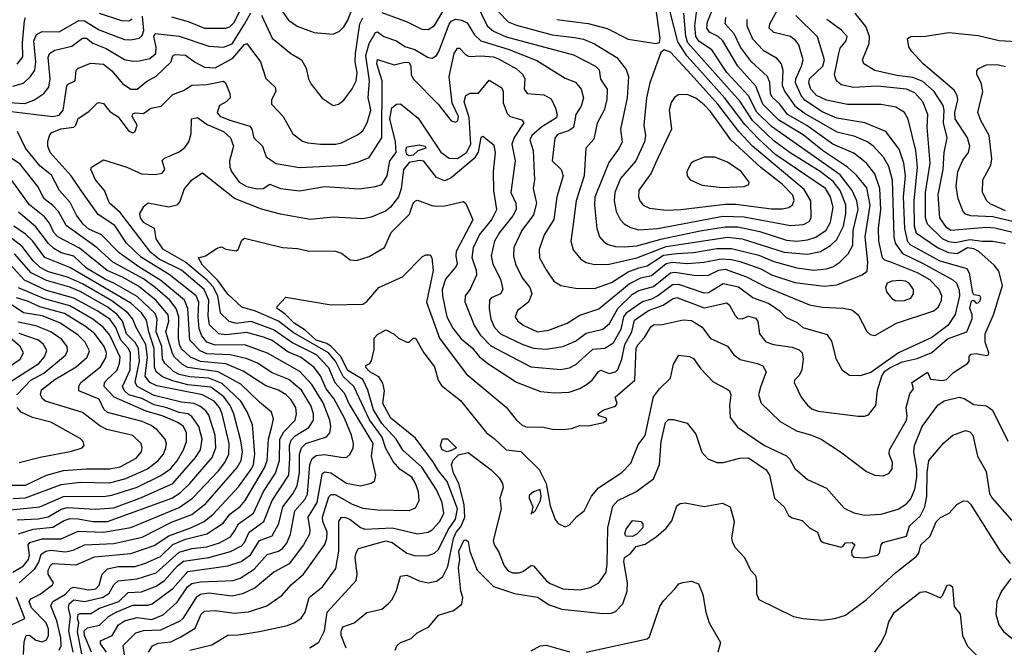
# Model space of a CAD drawing. Extents: x 1308313 to 1441400, y 959662 to 1036319.
# Tile 347 of 656: x 1365658 to 1370329, y 1004348 to 1007325. Entities that reach past the tile are written whole.
import ezdxf

# ---------------------------------------------------------------- set-up
doc = ezdxf.new("R2010")
doc.units = 0

msp = doc.modelspace()

# ---------------------------------------------------------------- linework, layer by layer
at = {"layer": '0CON10XD'}
for points in [[(1367930.5, 1007360.5), (1367975, 1007314.3), (1368015, 1007298.5), (1368183.8, 1007253.8), (1368289.6, 1007240.4), (1368332.9, 1007232.9), (1368385, 1007210.5), (1368490.4, 1007145), (1368535, 1007089.4), (1368545.7, 1007055.7), (1368538.9, 1006955), (1368508.1, 1006805), (1368515.2, 1006744.8), (1368502.2, 1006715), (1368452.2, 1006647.8), (1368386.6, 1006483.4), (1368384.3, 1006445), (1368395.3, 1006335.3), (1368408.5, 1006295), (1368430.4, 1006270.4), (1368449.3, 1006259.3), (1368485, 1006248.7), (1368527.2, 1006247.2), (1368585, 1006252.7), (1368705, 1006285.6), (1368886.1, 1006323.9), (1369005, 1006343), (1369065, 1006343.1), (1369169.6, 1006319.6), (1369295, 1006279.2), (1369345, 1006274.8), (1369395, 1006281.4), (1369435, 1006294), (1369483, 1006327), (1369504.4, 1006365), (1369516.8, 1006435), (1369505, 1006485.5), (1369480.2, 1006525), (1369245, 1006684.3), (1369165, 1006757.6), (1369097.5, 1006827.5), (1369002.6, 1006952.6), (1368885.1, 1007085), (1368822.9, 1007152.9), (1368780.2, 1007220.2), (1368722.8, 1007445)], [(1365605, 1006891.7), (1365815, 1006865.3), (1365845, 1006871.4), (1365863.5, 1006896.5), (1365880.7, 1007009.3), (1365885, 1007017.5), (1365920.8, 1007035), (1365925.6, 1007085), (1365935, 1007095.4), (1365995, 1007118.4), (1366055, 1007114.1), (1366095, 1007081.5), (1366145, 1007022.3), (1366185.4, 1006995.4), (1366215, 1006995.6), (1366258.9, 1007031.1), (1366305, 1007057.1), (1366375, 1007122.9), (1366385, 1007153.3), (1366395, 1007160), (1366445, 1007156.2), (1366487.1, 1007125), (1366535, 1007100.2), (1366585, 1007097), (1366668.4, 1007141.6), (1366725, 1007207.8), (1366735, 1007211.2), (1366800, 1007125), (1366825, 1007046.7), (1366870, 1007005), (1366872.1, 1006985), (1366853.1, 1006945), (1366852.5, 1006925), (1366906.9, 1006865), (1366954.1, 1006784.1), (1366999.5, 1006749.5), (1367025, 1006740.7), (1367085, 1006734.7), (1367157.5, 1006735), (1367185, 1006741.3), (1367260.8, 1006779.2), (1367285, 1006798.2), (1367306.3, 1006835), (1367323.9, 1006895), (1367316.9, 1006926.9), (1367311, 1006955), (1367317.6, 1007035), (1367299.5, 1007155), (1367315, 1007212), (1367345, 1007263.8), (1367355, 1007266.5), (1367385, 1007245.3), (1367445, 1007224.7), (1367485, 1007196.9), (1367532.8, 1007182.8), (1367595, 1007145.4), (1367615, 1007143.1), (1367635, 1007155.4), (1367646.8, 1007173.2), (1367695, 1007303.9), (1367705, 1007317.8), (1367725, 1007327.8), (1367755, 1007322.5), (1367780.1, 1007310.1), (1367815, 1007252.7), (1367845.4, 1007225), (1367975.4, 1007185), (1368111.3, 1007131.3), (1368245, 1007047.8), (1368295, 1007029.2), (1368321.6, 1006995), (1368332.8, 1006955), (1368321.8, 1006915), (1368295.5, 1006874.5), (1368285.7, 1006814.3), (1368262.1, 1006797.9), (1368208.9, 1006781.1), (1368196.6, 1006763.4), (1368183.7, 1006655), (1368226.2, 1006615), (1368235.3, 1006585), (1368205.8, 1006485), (1368192.4, 1006377.6), (1368146, 1006305), (1368122.8, 1006235), (1368123.8, 1006195), (1368155, 1006138.1), (1368191.2, 1006085), (1368225, 1006063.8), (1368295, 1006050.9), (1368385, 1006050.7), (1368465, 1006078.7), (1368545, 1006128.5), (1368595, 1006148.6), (1368635, 1006156.9), (1368712.5, 1006207.5), (1368775, 1006216.1), (1368855, 1006220.5), (1368965, 1006239.4), (1369035, 1006239.3), (1369165, 1006207.6), (1369235, 1006178.5), (1369345, 1006147.7), (1369425, 1006136.7), (1369485, 1006142.9), (1369515, 1006152.6), (1369548, 1006175), (1369587.5, 1006215), (1369609.6, 1006255), (1369611.8, 1006325), (1369635.7, 1006425), (1369629.4, 1006465), (1369606.4, 1006515), (1369549.4, 1006589.4), (1369225, 1006818.9), (1369155, 1006885.5), (1369114.5, 1006964.5), (1369013.2, 1007075), (1368941.1, 1007181.1), (1368880.8, 1007220.8), (1368865.7, 1007245), (1368861.1, 1007295), (1368871.7, 1007385)], [(1365998.1, 1004325), (1365964.9, 1004405.1), (1365963.3, 1004426.7), (1365979.9, 1004440.1), (1366036.6, 1004453.4), (1366079.8, 1004495), (1366115.3, 1004514.7), (1366195, 1004548.2), (1366265, 1004548.1), (1366285.9, 1004554.1), (1366385, 1004627.3), (1366455, 1004708.4), (1366645, 1004734.2), (1366709.2, 1004755), (1366752.5, 1004787.5), (1366795, 1004854.8), (1366855, 1004876.9), (1366887.2, 1004935), (1366906.7, 1005015), (1366954, 1005076), (1366974.5, 1005115), (1366984.9, 1005175.1), (1366985.1, 1005264.9), (1366994, 1005295), (1367015.4, 1005315), (1367113, 1005347), (1367129.7, 1005365), (1367133.9, 1005395), (1367129.3, 1005425), (1367097.5, 1005507.5), (1367043.5, 1005595), (1366986.5, 1005656.5), (1366832.9, 1005742.9), (1366725, 1005783.2), (1366585, 1005781.5), (1366545, 1005796), (1366521.8, 1005825), (1366509.2, 1005859.1), (1366503.8, 1005915), (1366508, 1005985), (1366494.5, 1006015), (1366367.1, 1006117.1), (1366236.3, 1006196.3), (1366164.7, 1006264.7), (1366108.8, 1006348.8), (1366030.4, 1006400.4), (1365945, 1006521.1), (1365902.5, 1006585), (1365802.9, 1006695), (1365791.1, 1006725), (1365791.5, 1006748.5), (1365800.9, 1006779.1), (1365810.9, 1006789.1), (1365853.5, 1006806.5), (1365914.7, 1006815.3), (1365924.6, 1006825.4), (1365935, 1006855.8), (1365985, 1006890), (1366025, 1006928.2), (1366035, 1006932.5), (1366055, 1006927.8), (1366085, 1006889.4), (1366125, 1006864.5), (1366175, 1006796.5), (1366195, 1006788.1), (1366205.4, 1006794.6), (1366215.2, 1006825), (1366191.5, 1006865), (1366195, 1006879.1), (1366205, 1006883.8), (1366245, 1006880), (1366280, 1006905), (1366329.2, 1006915), (1366385, 1006970), (1366435, 1006988.9), (1366475, 1007014.4), (1366545, 1007017.3), (1366625, 1007033.1), (1366634.3, 1007025), (1366654.4, 1006975), (1366655.5, 1006955), (1366636.7, 1006935), (1366605, 1006917.5), (1366594.8, 1006885), (1366607.8, 1006867.8), (1366650.3, 1006850.3), (1366749.5, 1006819.5), (1366758.8, 1006805), (1366768.1, 1006765), (1366808.9, 1006725), (1366826.9, 1006675), (1366875, 1006642.4), (1366985, 1006623.1), (1367204.8, 1006635.2), (1367265, 1006650.3), (1367315, 1006670.8), (1367376.2, 1006763.8), (1367376.7, 1007035), (1367351.3, 1007115), (1367355, 1007135.4), (1367435, 1007110.9), (1367485, 1007124), (1367505, 1007121.1), (1367512.7, 1007105), (1367514.7, 1007065), (1367524.4, 1007044.4), (1367643.8, 1006923.8), (1367705, 1006845.6), (1367725, 1006838.1), (1367736.9, 1006845), (1367739.2, 1006865), (1367708.8, 1006928.8), (1367694.8, 1007055), (1367718.9, 1007165), (1367735, 1007190.5), (1367745, 1007189.1), (1367775, 1007158.2), (1367790.6, 1007150.6), (1367845.9, 1007154.1), (1367905, 1007148.6), (1367929.8, 1007139.8), (1368015, 1007091.7), (1368045.3, 1007065), (1368053.7, 1007045), (1368050.7, 1006995), (1368065, 1006975.5), (1368145, 1006968.2), (1368179.1, 1006949.1), (1368200.4, 1006905), (1368207.6, 1006875), (1368205, 1006860), (1368135, 1006817.2), (1368087.3, 1006775), (1368078.2, 1006755), (1368094.3, 1006705), (1368099.7, 1006565), (1368093.4, 1006525), (1368108.8, 1006455), (1368095, 1006398.9), (1368040.5, 1006325), (1368001.2, 1006245), (1367999.7, 1006205), (1368009.2, 1006165), (1368041.3, 1006101.3), (1368077.8, 1006055), (1368087.3, 1006025), (1368072.1, 1005985), (1368020, 1005945), (1368009.1, 1005915), (1368021.5, 1005895), (1368049.5, 1005875), (1368115, 1005845.2), (1368168, 1005852), (1368255, 1005885.3), (1368315, 1005922.9), (1368405, 1005953.8), (1368548.6, 1006071.4), (1368605, 1006100.1), (1368655, 1006111.2), (1368725, 1006168.7), (1368755, 1006175.3), (1368825, 1006168.1), (1368905, 1006174.4), (1368985, 1006190.8), (1369035, 1006187.8), (1369075, 1006177.7), (1369173.1, 1006143.1), (1369225, 1006115.2), (1369335, 1006079.1), (1369475, 1006061.3), (1369535, 1006067.5), (1369654.7, 1006115.3), (1369678.2, 1006131.8), (1369681.6, 1006175), (1369669, 1006295), (1369691.9, 1006445), (1369677.2, 1006527.2), (1369627.8, 1006587.8), (1369585.5, 1006625.5), (1369466.8, 1006705), (1369375, 1006779.1), (1369259, 1006849), (1369183.9, 1006925), (1369149.6, 1007009.6), (1369064.2, 1007104.2), (1368993.6, 1007225), (1368971.8, 1007245), (1368930.7, 1007265), (1368917.5, 1007285), (1368921.4, 1007315), (1368954.4, 1007395)], [(1366268.2, 1004325), (1366287.3, 1004355), (1366315, 1004367.4), (1366375.2, 1004374.8), (1366422.5, 1004397.5), (1366490.5, 1004439.5), (1366518.8, 1004505), (1366535, 1004519.7), (1366587.3, 1004522.7), (1366675, 1004509.6), (1366743.2, 1004516.8), (1366830, 1004545), (1366903.6, 1004595), (1366945.3, 1004645), (1367004.5, 1004695.5), (1367105, 1004835.5), (1367115.2, 1004864.8), (1367116.8, 1004895), (1367095.9, 1004945), (1367094.5, 1004965), (1367125, 1005062.1), (1367135, 1005073.6), (1367155, 1005072.7), (1367235, 1005026.9), (1367285, 1005008.7), (1367355, 1005000), (1367505, 1004997.7), (1367535, 1005010), (1367552.2, 1005045), (1367549.4, 1005085), (1367535.4, 1005125), (1367517.7, 1005155), (1367462.2, 1005192.2), (1367430.2, 1005230.2), (1367395, 1005291.8), (1367377.1, 1005345), (1367317.6, 1005427.6), (1367243, 1005585), (1367192.3, 1005632.3), (1367155.6, 1005705.6), (1367122.4, 1005745), (1366955, 1005841.1), (1366885, 1005895.1), (1366777, 1005943), (1366710.9, 1005960.9), (1366645, 1006023), (1366597.7, 1006087.7), (1366525, 1006160.7), (1366506, 1006195), (1366540, 1006205), (1366595, 1006241.2), (1366615, 1006248), (1366635.8, 1006235.8), (1366685, 1006228), (1366694.3, 1006235.7), (1366711.5, 1006278.5), (1366725, 1006288.1), (1366903.8, 1006243.8), (1366975, 1006240), (1367025, 1006228.9), (1367156.4, 1006226.4), (1367185, 1006216.9), (1367225, 1006185.7), (1367255, 1006183.3), (1367315, 1006201.5), (1367388.9, 1006245), (1367420.3, 1006315), (1367506.9, 1006403.1), (1367525, 1006454.2), (1367535, 1006466.2), (1367545, 1006468.2), (1367612.9, 1006442.9), (1367635, 1006440.7), (1367675, 1006442.7), (1367763.3, 1006463.3), (1367775, 1006452.5), (1367807.4, 1006375), (1367729, 1006225), (1367726.1, 1006205), (1367733.4, 1006165), (1367725, 1006151.8), (1367677.8, 1006095), (1367662.3, 1006045), (1367663, 1006015), (1367683.8, 1005916.2), (1367711.9, 1005861.9), (1367751.8, 1005811.8), (1367805, 1005769.4), (1367837.9, 1005727.9), (1367878.5, 1005695), (1368015, 1005606.3), (1368127.9, 1005562.1), (1368195, 1005554.7), (1368265, 1005558.4), (1368315, 1005575.3), (1368347.5, 1005595), (1368374.3, 1005615.7), (1368403.7, 1005656.3), (1368415, 1005663.1), (1368455, 1005647.5), (1368485, 1005655.5), (1368495, 1005665.6), (1368515, 1005714.4), (1368529.3, 1005785), (1368561.8, 1005845), (1368575, 1005900.3), (1368640.8, 1005945), (1368710.6, 1005970.6), (1368755, 1006001.6), (1368775, 1006007.2), (1368905, 1005957.6), (1369011.8, 1005981.8), (1369025, 1005971.4), (1369051.3, 1005921.3), (1369065, 1005907.3), (1369085, 1005906.4), (1369115, 1005918.4), (1369148.9, 1005908.9), (1369160, 1005895), (1369168.2, 1005835), (1369197.6, 1005797.6), (1369234.3, 1005784.3), (1369322.2, 1005772.2), (1369355, 1005759.1), (1369370, 1005745), (1369374.7, 1005715), (1369368.2, 1005665), (1369355, 1005638.1), (1369332.9, 1005615), (1369331.4, 1005605), (1369364.7, 1005535), (1369395, 1005496.5), (1369415, 1005480), (1369445, 1005469.1), (1369635, 1005445.3), (1369665.3, 1005444.7), (1369685, 1005450.9), (1369719.4, 1005495), (1369727.3, 1005567.3), (1369748.6, 1005635), (1369762.4, 1005657.6), (1369785, 1005673.3), (1369845, 1005701.6), (1369915, 1005718.6), (1369985, 1005746.3), (1370058.8, 1005811.2), (1370151.8, 1005845), (1370175.7, 1005905.7), (1370176, 1005926), (1370164.6, 1005954.6), (1370171.2, 1005985), (1370175, 1005992.5), (1370185, 1005992.5), (1370195, 1005981.2), (1370205, 1005982), (1370215, 1005991.2), (1370217.8, 1006005), (1370212.5, 1006015), (1370185, 1006020), (1370179.2, 1006029.2), (1370163.4, 1006123.4), (1370153, 1006143), (1370025, 1006180.4), (1369885.9, 1006255.9), (1369871.5, 1006271.5), (1369857, 1006335), (1369850.5, 1006485), (1369859.9, 1006585), (1369852.3, 1006645), (1369830.2, 1006710.2), (1369767.1, 1006795), (1369666.4, 1006836.4), (1369535, 1006858.4), (1369465, 1006888.1), (1369382.6, 1006942.6), (1369365.1, 1006965), (1369337.7, 1007025), (1369339.2, 1007045), (1369367.5, 1007105), (1369374.1, 1007134.1), (1369353.3, 1007205), (1369339.6, 1007225), (1369315, 1007244.7), (1369234.8, 1007264.8), (1369214, 1007285), (1369216.4, 1007305), (1369276.1, 1007415)], [(1366378.1, 1007338.1), (1366456.7, 1007316.7), (1366535.2, 1007285.2), (1366635, 1007284.3), (1366655, 1007291.6), (1366675, 1007312.1), (1366716.9, 1007395)], [(1366902.3, 1007365), (1366932.3, 1007322.3), (1366974.4, 1007294.4), (1367055, 1007264.1), (1367145, 1007255.5), (1367175, 1007270), (1367195, 1007290.9), (1367215, 1007322.5), (1367237.5, 1007385)], [(1367375, 1007358.3), (1367495.2, 1007315.2), (1367565, 1007279.7), (1367595, 1007277.8), (1367625, 1007297.3), (1367683.5, 1007395)], [(1367825, 1007400), (1367875.1, 1007295.1), (1367905, 1007270.6), (1367965, 1007243.3), (1368285, 1007157.4), (1368390, 1007105), (1368407.2, 1007087.2), (1368413.5, 1007043.5), (1368444.2, 1006995), (1368443.8, 1006945), (1368430, 1006895), (1368396.6, 1006833.4), (1368381.1, 1006758.9), (1368343.5, 1006715), (1368335.7, 1006585), (1368297, 1006465), (1368282.4, 1006342.4), (1368272.7, 1006275), (1368283.7, 1006233.7), (1368319.9, 1006189.9), (1368345, 1006173.8), (1368385, 1006164.1), (1368455, 1006165.2), (1368585.5, 1006195), (1368725, 1006248.9), (1369015, 1006293.7), (1369085, 1006285.4), (1369285, 1006222.6), (1369395, 1006212.6), (1369457.5, 1006225), (1369505, 1006253.8), (1369535, 1006281.9), (1369566.1, 1006345), (1369576.8, 1006405), (1369576.6, 1006446.6), (1369550.1, 1006515), (1369516.8, 1006556.8), (1369455.1, 1006605.1), (1369313.3, 1006693.3), (1369235, 1006750.7), (1369135, 1006847.1), (1369075, 1006937), (1368828.1, 1007215), (1368817.8, 1007245), (1368808, 1007355)], [(1368206.2, 1007325), (1368355, 1007307.2), (1368445, 1007282.4), (1368545, 1007231.9), (1368675, 1007211.2), (1368693.3, 1007216.7), (1368696.9, 1007235), (1368674.8, 1007395)], [(1365555, 1006934.7), (1365682.2, 1006927.8), (1365725, 1006942.6), (1365771.8, 1006975), (1365796.7, 1007005), (1365801.6, 1007045), (1365792.1, 1007145), (1365798.5, 1007165), (1365825, 1007180.9), (1365905, 1007199.8), (1365955, 1007236.8), (1365975, 1007236.7), (1366005, 1007213.5), (1366068.1, 1007188.1), (1366155, 1007136.7), (1366195, 1007128.2), (1366225, 1007129.8), (1366275, 1007140.2), (1366303.3, 1007165), (1366305.2, 1007194.8), (1366293.5, 1007245), (1366301.2, 1007258.8), (1366415, 1007246.2), (1366555, 1007199.8), (1366625, 1007194.8), (1366665, 1007211.1), (1366723.8, 1007303.8), (1366755, 1007356.6)], [(1365625, 1007010.3), (1365675, 1007024.1), (1365709.3, 1007055), (1365729.5, 1007085), (1365733.7, 1007125), (1365724.2, 1007225), (1365738, 1007255), (1365765, 1007268.1), (1365845, 1007266.8), (1365939, 1007321), (1365965, 1007319.3), (1366035, 1007277.2), (1366155, 1007231), (1366185, 1007228.8), (1366225, 1007237.6), (1366239.4, 1007250.6), (1366246.5, 1007273.5), (1366241, 1007341)], [(1365645, 1007114.3), (1365672, 1007148), (1365670.6, 1007215), (1365680.8, 1007319.2), (1365685.3, 1007335)], [(1366070.2, 1004325), (1366040.8, 1004365), (1366040.6, 1004379.4), (1366095.8, 1004404.2), (1366126.1, 1004455), (1366155, 1004474.5), (1366215, 1004489.7), (1366285, 1004480.8), (1366338, 1004502), (1366405, 1004562.9), (1366454.2, 1004635.8), (1366475, 1004650.5), (1366515, 1004658.7), (1366670, 1004665), (1366703.5, 1004676.5), (1366770.8, 1004719.2), (1366832, 1004788), (1366885, 1004803.9), (1366905, 1004816.8), (1366925, 1004842.3), (1366942.5, 1004885), (1366963.5, 1004995), (1367009.8, 1005050.2), (1367022.7, 1005075), (1367034.6, 1005215), (1367045, 1005243.3), (1367065, 1005258), (1367103.6, 1005263.6), (1367191.7, 1005248.3), (1367209.1, 1005250.9), (1367225.5, 1005265), (1367239.6, 1005295), (1367241.3, 1005315), (1367232.5, 1005355), (1367198.5, 1005435), (1367148.4, 1005528.4), (1367112.1, 1005575), (1367085, 1005635.3), (1367054.8, 1005675), (1366993, 1005723), (1366930, 1005750), (1366855, 1005802.8), (1366815, 1005818.8), (1366735, 1005841.2), (1366635, 1005830.7), (1366602.5, 1005835), (1366557.5, 1005877.5), (1366551.1, 1005921.1), (1366555.3, 1005995), (1366533.6, 1006045), (1366425, 1006136.3), (1366319.6, 1006189.6), (1366280.6, 1006220.6), (1366135, 1006410.7), (1366083.8, 1006455), (1366060, 1006515), (1366017.1, 1006565), (1365994.5, 1006615), (1365998, 1006625), (1366055, 1006660.8), (1366165.6, 1006625.6), (1366235, 1006594.3), (1366299.9, 1006590.1), (1366332.9, 1006597.1), (1366346.6, 1006615), (1366333, 1006657), (1366345, 1006668.4), (1366415, 1006697.5), (1366441.3, 1006718.7), (1366459.6, 1006745), (1366471.8, 1006785), (1366473.5, 1006855), (1366501.2, 1006861.2), (1366547.2, 1006827.2), (1366624.7, 1006795), (1366657.8, 1006765), (1366671.8, 1006725), (1366653.6, 1006655), (1366654.2, 1006625), (1366661.8, 1006605), (1366699.1, 1006555), (1366735, 1006534.1), (1366785, 1006523.2), (1366813.3, 1006525), (1366845, 1006544.5), (1366895, 1006524.8), (1366985, 1006513.3), (1367105, 1006533.5), (1367267.5, 1006522.5), (1367345, 1006533.1), (1367375, 1006543.8), (1367401.8, 1006585), (1367413.3, 1006655), (1367443.9, 1006695), (1367440.3, 1006745), (1367414.2, 1006855), (1367423.5, 1006906.5), (1367445, 1006924.7), (1367465, 1006925.8), (1367547.6, 1006857.6), (1367655, 1006695.9), (1367695, 1006667.4), (1367735, 1006666.3), (1367777, 1006695), (1367798, 1006735), (1367790.5, 1006860.5), (1367766.5, 1006935), (1367775, 1006965.5), (1367795, 1006977.1), (1367835, 1006975.7), (1367885, 1007038.1), (1367945, 1007001.9), (1367952, 1006985), (1367951, 1006931), (1367969.8, 1006879.8), (1367985.2, 1006865.2), (1368040.5, 1006850.5), (1368050, 1006835), (1368003.5, 1006766.5), (1367992.8, 1006735), (1368008.4, 1006655), (1367988.4, 1006505), (1368011.4, 1006455), (1368013.5, 1006425), (1367997.5, 1006395), (1367934.2, 1006315), (1367910.2, 1006275), (1367894.2, 1006205), (1367902.4, 1006165), (1367938.4, 1006095), (1367950.4, 1006045), (1367938.5, 1006025), (1367895, 1006006.2), (1367886.2, 1005995), (1367884.2, 1005955.8), (1367892.5, 1005905), (1367910.5, 1005865), (1367938.9, 1005835), (1368045, 1005784), (1368095, 1005767.1), (1368155, 1005761.7), (1368234.8, 1005775.2), (1368295, 1005800), (1368345, 1005838.9), (1368425, 1005857.9), (1368455.7, 1005884.3), (1368494.8, 1005955), (1368565, 1006023.3), (1368595, 1006041.3), (1368665, 1006060.3), (1368745, 1006124.2), (1368765, 1006127.4), (1368867.6, 1006112.4), (1368925, 1006112.7), (1368975, 1006137.6), (1369005, 1006141.3), (1369105, 1006105.8), (1369197.9, 1006057.9), (1369405, 1005972.5), (1369465, 1005961.2), (1369565, 1005957.3), (1369605, 1005948.2), (1369635.3, 1005925.3), (1369676, 1005846), (1369692.6, 1005832.6), (1369715, 1005827.9), (1369817.1, 1005885), (1369995.2, 1005944.8), (1370016.7, 1005963.3), (1370030.2, 1005995), (1370031.9, 1006015), (1370020, 1006045), (1369975, 1006090.4), (1369916.6, 1006125), (1369791.1, 1006175), (1369761.4, 1006185), (1369751.4, 1006195), (1369734.1, 1006275), (1369731.5, 1006335), (1369742.4, 1006425), (1369738.6, 1006525), (1369714.1, 1006594.1), (1369675, 1006644.7), (1369615, 1006691.9), (1369515, 1006735.2), (1369392.7, 1006822.7), (1369300.9, 1006875), (1369263.7, 1006925), (1369227.1, 1006957.1), (1369219, 1006975), (1369216.2, 1007026.2), (1369204.8, 1007055), (1369129.8, 1007125), (1369077, 1007195), (1369047.4, 1007257.4), (1369004.2, 1007305), (1369008.1, 1007335)], [(1366035, 1007355.6), (1366141.2, 1007321.2), (1366175, 1007319.3), (1366191.7, 1007328.3)], [(1366464.5, 1004335), (1366569.4, 1004360.6), (1366645, 1004406.5), (1366695, 1004407.7), (1366795, 1004422.7), (1366927.9, 1004452.1), (1366963.6, 1004466.4), (1366993.2, 1004486.8), (1367011.3, 1004515), (1367030.3, 1004585), (1367094.6, 1004635), (1367158.1, 1004721.9), (1367171.6, 1004805), (1367172.4, 1004945), (1367184.2, 1004965.8), (1367205, 1004964.7), (1367225, 1004954.7), (1367275, 1004916.8), (1367295, 1004909.5), (1367425.1, 1004915.1), (1367545, 1004886.3), (1367595, 1004894.7), (1367615, 1004905.3), (1367650.5, 1004945), (1367669.5, 1004985), (1367662.2, 1005035), (1367635.8, 1005095), (1367565, 1005203.3), (1367475, 1005283.8), (1367444.1, 1005335), (1367375, 1005409.5), (1367336.2, 1005475), (1367308.6, 1005568.6), (1367285, 1005618.4), (1367215, 1005661), (1367178.9, 1005728.9), (1367135.6, 1005775.6), (1367115, 1005790), (1367064.1, 1005805), (1367012.2, 1005852.2), (1366959.5, 1005885), (1366917.6, 1005927.6), (1366878.8, 1005955), (1366880, 1005965), (1366920.9, 1006009.1), (1367135, 1005973.2), (1367285, 1005975.5), (1367305, 1005987.8), (1367362.2, 1006055), (1367474.1, 1006105.9), (1367568.8, 1006201.2), (1367585, 1006209.4), (1367605, 1006209.2), (1367613.1, 1006195), (1367619.1, 1006135), (1367587.8, 1005985), (1367649.6, 1005815), (1367775.4, 1005645), (1367965, 1005487.5), (1368014.2, 1005425), (1368041.3, 1005401.3), (1368065, 1005392.3), (1368134.7, 1005394.7), (1368185, 1005382.2), (1368235, 1005380.8), (1368275, 1005386.2), (1368315, 1005400.8), (1368355, 1005399.2), (1368427.5, 1005415), (1368442.5, 1005425), (1368440, 1005435), (1368406.4, 1005446.4), (1368401.2, 1005455), (1368428.8, 1005475), (1368485, 1005491.4), (1368492.5, 1005505), (1368482.5, 1005535), (1368576.4, 1005615), (1368582.5, 1005767.5), (1368591.1, 1005785), (1368622.3, 1005817.7), (1368651.5, 1005868.5), (1368665, 1005878.2), (1368705, 1005879.6), (1368805, 1005902), (1368845, 1005897.8), (1368895, 1005866.7), (1368935, 1005813.6), (1369015, 1005777.1), (1369045.5, 1005735), (1369075, 1005712.9), (1369158, 1005695), (1369182.8, 1005682.8), (1369198.5, 1005655), (1369172.9, 1005582.9), (1369163.1, 1005545), (1369175, 1005506), (1369265, 1005419.5), (1369343.3, 1005375), (1369414.3, 1005355), (1369460, 1005335), (1369552, 1005275), (1369675, 1005181.9), (1369715, 1005165.6), (1369755, 1005161.4), (1369782, 1005175), (1369796.9, 1005195), (1369798.9, 1005225), (1369782.7, 1005265), (1369783.5, 1005285), (1369864.5, 1005425), (1369868.1, 1005445), (1369862.5, 1005485), (1369880, 1005550), (1369897.5, 1005575), (1369890, 1005605), (1369965, 1005652.5), (1369979.3, 1005619.3), (1370034.5, 1005614.5), (1370055, 1005618.4), (1370088.5, 1005651.5), (1370154.2, 1005695), (1370162.5, 1005705), (1370162.5, 1005727.5), (1370171.1, 1005738.9), (1370195, 1005742.3), (1370245, 1005732.1), (1370253.8, 1005735), (1370255.6, 1005744.4), (1370238.1, 1005795), (1370237.9, 1005835), (1370277.5, 1005925), (1370320, 1006065), (1370303, 1006133), (1370281.3, 1006161.3), (1370208.5, 1006225), (1370185, 1006237.9), (1370155, 1006242.6), (1370105, 1006214.9), (1370065, 1006219.9), (1370012.5, 1006242.5), (1369911.5, 1006311.5), (1369902.4, 1006345), (1369901.8, 1006465), (1369917.6, 1006625), (1369908.6, 1006705), (1369873.5, 1006853.5), (1369855, 1006885.4), (1369815, 1006909.7), (1369745, 1006923.2), (1369683.3, 1006923.3), (1369585, 1006922.5), (1369485, 1006943.5), (1369438.3, 1006965), (1369410.9, 1006995), (1369401.9, 1007025), (1369405.2, 1007045), (1369467.5, 1007105), (1369475.5, 1007135), (1369443.4, 1007243.4), (1369339.6, 1007345)], [(1366805, 1007346.5), (1366855, 1007237.3), (1366944.2, 1007164.2), (1366994, 1007134), (1367017.1, 1007095), (1367027.9, 1007045), (1367039.8, 1007019.8), (1367092.6, 1006952.6), (1367145, 1006918.6), (1367170, 1006925), (1367195, 1006942.5), (1367235, 1006996.4), (1367254.3, 1007035), (1367259, 1007075), (1367249.9, 1007125), (1367250.6, 1007165), (1367271.3, 1007305), (1367286, 1007334)], [(1370370, 1006315), (1370284.1, 1006335.9), (1370245, 1006339.5), (1370075, 1006325.2), (1370055, 1006339), (1370022.7, 1006385), (1370014.8, 1006495), (1370038.4, 1006615), (1370043.9, 1006695), (1370057.5, 1006765), (1370040.5, 1006835), (1370043.2, 1006895), (1370038.6, 1006918.6), (1369996.3, 1006985), (1369942.3, 1007032.3), (1369895, 1007051.1), (1369819.5, 1007059.5), (1369714.4, 1007084.4), (1369662.5, 1007115), (1369655.6, 1007135), (1369687.6, 1007212.4), (1369689.1, 1007245), (1369672.7, 1007292.7), (1369621.2, 1007355)], [(1369107.6, 1007325), (1369106.6, 1007295), (1369135, 1007234.7), (1369185, 1007180.7), (1369244.8, 1007144.8), (1369270.6, 1007115), (1369278.1, 1007085), (1369275.1, 1007015), (1369285.6, 1006985.6), (1369335.7, 1006915.7), (1369385, 1006879), (1369535, 1006792.4), (1369615, 1006774.1), (1369680.8, 1006745), (1369705, 1006728.2), (1369753.9, 1006673.9), (1369780.1, 1006630.1), (1369796.1, 1006566.1), (1369804.1, 1006295), (1369811.2, 1006265), (1369845.7, 1006215.7), (1369940.1, 1006170.1), (1370085, 1006091.6), (1370101.7, 1006075), (1370115, 1006041.4), (1370116.9, 1006015), (1370095, 1005926.9), (1370061.7, 1005875), (1369985, 1005817.5), (1369826.7, 1005745), (1369695, 1005651.8), (1369645, 1005635.6), (1369595, 1005638.1), (1369561.2, 1005661.2), (1369533.3, 1005713.3), (1369510.7, 1005800.7), (1369490.3, 1005830.3), (1369375, 1005863.9), (1369347.7, 1005887.7), (1369295, 1005910.4), (1369265, 1005941.2), (1369209.5, 1005979.5), (1369136.5, 1006006.5), (1369067.1, 1006057.1), (1368995, 1006071.9), (1368925, 1006030), (1368905, 1006027.3), (1368785, 1006068.8), (1368755, 1006067.7), (1368685, 1006016), (1368655, 1005999.6), (1368612.4, 1005987.6), (1368535, 1005933.3), (1368521.9, 1005915), (1368510.3, 1005855), (1368470.9, 1005789.1), (1368434.1, 1005765.9), (1368375, 1005761.2), (1368295, 1005688.1), (1368265, 1005672.9), (1368225, 1005664.7), (1368085, 1005677.4), (1367895, 1005777.3), (1367846.5, 1005825), (1367815, 1005874), (1367771.5, 1005985), (1367773.3, 1006015), (1367794.2, 1006045), (1367826.4, 1006115), (1367825.2, 1006135), (1367804.4, 1006195), (1367810.4, 1006245), (1367839, 1006305), (1367896.6, 1006373.4), (1367921, 1006425), (1367907.4, 1006515), (1367904.8, 1006605.2), (1367915.8, 1006695), (1367908.3, 1006728.3), (1367855, 1006771.5), (1367845, 1006765.7), (1367832.9, 1006697.1), (1367814.1, 1006665.9), (1367705, 1006575.3), (1367675, 1006560.9), (1367635, 1006576.9), (1367575, 1006653.5), (1367555, 1006656.5), (1367505, 1006647.8), (1367478.4, 1006615), (1367466.8, 1006523.2), (1367454.8, 1006485.2), (1367417.2, 1006435), (1367393.3, 1006416.7), (1367325, 1006388), (1367285, 1006380.9), (1367145, 1006388.5), (1367035, 1006378), (1366895, 1006402.4), (1366805, 1006426.5), (1366677.4, 1006477.4), (1366525, 1006597.1), (1366469.8, 1006560.2), (1366437.7, 1006522.3), (1366416.9, 1006463.1), (1366404, 1006446), (1366365, 1006436.2), (1366267.5, 1006455), (1366244, 1006435), (1366225.8, 1006405), (1366228.8, 1006385), (1366243.3, 1006365), (1366295.8, 1006335.8), (1366303.8, 1006285), (1366335, 1006238.7), (1366445.2, 1006175.2), (1366542.2, 1006095), (1366575, 1006058.3), (1366595.8, 1006015), (1366608.4, 1005935), (1366650, 1005895), (1366685, 1005885.9), (1366755, 1005895.1), (1366865, 1005853.6), (1366953, 1005793), (1367065, 1005736.3), (1367122.4, 1005675), (1367153.1, 1005605), (1367196.5, 1005555), (1367221.4, 1005501.4), (1367332.4, 1005315), (1367325.6, 1005255), (1367345.4, 1005165), (1367338.9, 1005135), (1367325, 1005124.6), (1367275, 1005113.3), (1367208.1, 1005125), (1367134.4, 1005175), (1367105, 1005179.5), (1367090.6, 1005169.4), (1367067.8, 1005035), (1367024, 1004966), (1367034.8, 1004905.2), (1367032, 1004885), (1367004.2, 1004835), (1366935.7, 1004744.3), (1366863.8, 1004705), (1366775, 1004630.7), (1366715, 1004602.5), (1366665, 1004591.6), (1366555, 1004605.8), (1366515, 1004598.8), (1366495.1, 1004584.9), (1366431.6, 1004485), (1366417.8, 1004472.2), (1366325, 1004430.3), (1366244, 1004426), (1366206.9, 1004415), (1366147.7, 1004355), (1366157.7, 1004277.7)], [(1370335, 1006261.5), (1370275, 1006273.3), (1370225, 1006272.4), (1370165, 1006281.1), (1370095, 1006267.2), (1370065, 1006271.3), (1370035.9, 1006285.9), (1369965.2, 1006355), (1369955.7, 1006385), (1369954.6, 1006505.4), (1369977.3, 1006645), (1369963, 1006815), (1369965.7, 1006875), (1369941.6, 1006935), (1369905, 1006978.1), (1369865, 1006995.2), (1369725, 1007010), (1369613.4, 1007003.4), (1369555, 1007016.4), (1369532.8, 1007035), (1369524, 1007064), (1369543.3, 1007165), (1369550.1, 1007189.9), (1369578.2, 1007225), (1369582.7, 1007245), (1369556.1, 1007275), (1369486.2, 1007325)], [(1370395, 1006361.8), (1370275, 1006390.4), (1370170, 1006395), (1370145, 1006402.7), (1370133.2, 1006415), (1370110.7, 1006475), (1370101.1, 1006535), (1370107.8, 1006605), (1370131.4, 1006658.6), (1370158.8, 1006695), (1370164.7, 1006725), (1370153.7, 1006765), (1370096.5, 1006855), (1370094.9, 1006885), (1370108, 1006945), (1370105.2, 1006965.2), (1370090.4, 1006990.4), (1369943.3, 1007115), (1369888.6, 1007175), (1369876.4, 1007196.4), (1369870, 1007235), (1369885.4, 1007244.6), (1369955, 1007247.3), (1370065, 1007263.5), (1370205, 1007250), (1370304.1, 1007225.9), (1370388.9, 1007221.1)], [(1368595, 1006328.1), (1368685, 1006334.5), (1368993.2, 1006393.2), (1369095, 1006389.2), (1369315, 1006349), (1369376.2, 1006353.8), (1369402.5, 1006367.5), (1369412.4, 1006385), (1369410.8, 1006465), (1369379.8, 1006519.8), (1369134.9, 1006724.9), (1369068.7, 1006795), (1368969.6, 1006925), (1368842.6, 1007065), (1368745, 1007170.4), (1368715, 1007182), (1368700, 1007170), (1368646.6, 1007025), (1368630.7, 1006955), (1368619.2, 1006825), (1368627.3, 1006775), (1368622.3, 1006745), (1368581.1, 1006655), (1368508.8, 1006571.2), (1368480.5, 1006505), (1368477.4, 1006465), (1368487.9, 1006415), (1368506.5, 1006376.5), (1368526.1, 1006356.1), (1368555, 1006339.2), (1368595, 1006328.1)], [(1370335, 1006417.9), (1370261.6, 1006451.6), (1370246, 1006465), (1370225.4, 1006505), (1370227.1, 1006565), (1370265.2, 1006634.8), (1370270, 1006665), (1370256.9, 1006775), (1370217.3, 1006847.3), (1370203.6, 1006885), (1370226.8, 1006985), (1370219.6, 1007025), (1370198.9, 1007065), (1370198.1, 1007081.9), (1370206.8, 1007093.2), (1370245, 1007110), (1370295, 1007112.5), (1370335, 1007102.1)], [(1368725, 1006421.6), (1368795, 1006424.8), (1369005, 1006450.3), (1369055, 1006449.5), (1369225, 1006427.8), (1369275, 1006428), (1369305.9, 1006434.1), (1369323.8, 1006446.2), (1369331.7, 1006468.3), (1369325, 1006492.5), (1369275.7, 1006545), (1369173.5, 1006623.5), (1369031.9, 1006755), (1368935, 1006889.8), (1368905, 1006921.5), (1368865, 1006952.1), (1368825, 1006970.4), (1368781.6, 1006968.4), (1368764.2, 1006955.8), (1368748.3, 1006931.7), (1368738.7, 1006895), (1368750, 1006805), (1368674.7, 1006645), (1368653.7, 1006596.3), (1368595, 1006516), (1368592.7, 1006485), (1368600, 1006465), (1368615.7, 1006445), (1368645, 1006431.8), (1368725, 1006421.6)], [(1365953.2, 1004316.8), (1365931.9, 1004421.9), (1365938.7, 1004465), (1365931.2, 1004485), (1365935, 1004504.3), (1365945, 1004509.4), (1365995, 1004508.5), (1366035.7, 1004534.3), (1366127.6, 1004565), (1366171.8, 1004608.2), (1366235, 1004611.7), (1366305, 1004639), (1366344.3, 1004665.7), (1366407, 1004735), (1366435, 1004756.2), (1366555, 1004773.8), (1366657.6, 1004802.4), (1366710, 1004830), (1366725, 1004846), (1366746.3, 1004895), (1366815.6, 1004945), (1366855.8, 1005044.2), (1366934.5, 1005165), (1366939.8, 1005245), (1366937.1, 1005305), (1366945, 1005331.1), (1366965, 1005351.1), (1367029.9, 1005390.1), (1367051.2, 1005425), (1367051.4, 1005455), (1367039.2, 1005495), (1366995, 1005568.1), (1366935, 1005619.2), (1366855, 1005650.6), (1366786, 1005696), (1366736.4, 1005716.4), (1366655.5, 1005735.5), (1366545, 1005740.7), (1366513.9, 1005753.9), (1366464.5, 1005805), (1366455.9, 1005955), (1366439.5, 1005995), (1366327.8, 1006087.8), (1366222.7, 1006152.7), (1366129.5, 1006219.5), (1366046, 1006305), (1365985, 1006332.2), (1365959.2, 1006355), (1365927.9, 1006397.9), (1365897.5, 1006457.5), (1365846.3, 1006515), (1365808.1, 1006588.2), (1365755, 1006630.2), (1365685.8, 1006715), (1365647.1, 1006795)], [(1367505, 1006679), (1367495, 1006685.2), (1367488.9, 1006705), (1367495, 1006722), (1367555, 1006731.9), (1367581.6, 1006725), (1367585, 1006714.8), (1367546.9, 1006703.1), (1367525, 1006682.1), (1367505, 1006679)], [(1365911.1, 1004325), (1365890.2, 1004425), (1365898.8, 1004495), (1365889.6, 1004535), (1365891.7, 1004555), (1365915, 1004573.7), (1365965, 1004565.5), (1366053.5, 1004586.5), (1366081.6, 1004605), (1366104.9, 1004645.1), (1366125, 1004663), (1366215, 1004673.3), (1366305, 1004701.2), (1366415, 1004800.1), (1366475, 1004816.9), (1366544.8, 1004824.8), (1366605, 1004843.9), (1366657.4, 1004872.6), (1366678.2, 1004901.8), (1366696.1, 1004933.9), (1366766.3, 1004985), (1366815, 1005087.6), (1366871.8, 1005175), (1366889.6, 1005235), (1366892, 1005335), (1366910.1, 1005369.9), (1366964.3, 1005425), (1366971.7, 1005455), (1366968, 1005485), (1366944.3, 1005524.3), (1366921.3, 1005545), (1366885, 1005567.7), (1366825, 1005588.8), (1366718.3, 1005658.3), (1366635, 1005692.3), (1366515, 1005703.1), (1366468.5, 1005725), (1366425, 1005764.1), (1366415.3, 1005785), (1366410.5, 1005815), (1366412.2, 1005915), (1366400.7, 1005955), (1366369.5, 1005995), (1366299.7, 1006055), (1366245, 1006095.6), (1366099.1, 1006175), (1366025, 1006242.3), (1365878.6, 1006348.6), (1365841.3, 1006415), (1365815, 1006444.3), (1365773.4, 1006475), (1365743.6, 1006533.6), (1365660.1, 1006640.1), (1365555, 1006709.3)], [(1368989.4, 1006529.4), (1369095, 1006534.5), (1369116.7, 1006543.3), (1369119.2, 1006555), (1369080.9, 1006605), (1369015, 1006649.3), (1368955, 1006672.3), (1368905, 1006672.7), (1368855, 1006653.1), (1368842.9, 1006645), (1368822.5, 1006605), (1368824.2, 1006585), (1368838, 1006565), (1368895, 1006539.6), (1368989.4, 1006529.4)], [(1365844.9, 1004335.1), (1365855.2, 1004355), (1365853.1, 1004393.1), (1365833.8, 1004473.8), (1365805.2, 1004545), (1365814.4, 1004565.6), (1365875, 1004601), (1365900.3, 1004629.7), (1365915, 1004633), (1365985, 1004620.9), (1366018.2, 1004625), (1366035, 1004642.9), (1366049.7, 1004695), (1366075, 1004721.2), (1366125, 1004732.2), (1366205, 1004730.9), (1366255, 1004747.1), (1366325, 1004778.4), (1366385, 1004835.6), (1366445, 1004861.6), (1366545, 1004886.1), (1366623.4, 1004936.6), (1366655, 1004980), (1366703, 1005017), (1366728, 1005045), (1366819.9, 1005200.1), (1366831.4, 1005235), (1366837.7, 1005335), (1366854.5, 1005395.5), (1366861.2, 1005431.2), (1366852.9, 1005462.9), (1366795, 1005510.3), (1366706.6, 1005596.6), (1366599.3, 1005655), (1366455, 1005675.9), (1366429.8, 1005689.8), (1366392.2, 1005725), (1366381.9, 1005741.9), (1366351, 1005845), (1366365.1, 1005895), (1366361.7, 1005925), (1366305, 1005993.9), (1366221.1, 1006061.1), (1366145, 1006104.4), (1366073.2, 1006135), (1365941.8, 1006241.8), (1365838.9, 1006295), (1365820.2, 1006315), (1365799.1, 1006359.1), (1365775, 1006390.5), (1365705, 1006446.8), (1365604.7, 1006585)], [(1365676, 1004315), (1365678.4, 1004375), (1365688.1, 1004405), (1365705, 1004405.7), (1365735, 1004383), (1365765, 1004374.8), (1365785, 1004384.7), (1365795.1, 1004404.9), (1365795.1, 1004435), (1365783.3, 1004465), (1365713.8, 1004535), (1365702.8, 1004565), (1365711, 1004579), (1365755, 1004599.8), (1365813.6, 1004645), (1365818.8, 1004655), (1365792.6, 1004695), (1365793.3, 1004715), (1365805, 1004739.8), (1365815, 1004746.5), (1365925, 1004740.2), (1366013.2, 1004776.8), (1366185, 1004793.5), (1366295, 1004831.8), (1366365, 1004876.4), (1366473.3, 1004916.7), (1366532.5, 1004945), (1366575, 1004980.2), (1366695, 1005109.3), (1366758.1, 1005195), (1366767.4, 1005215), (1366773.2, 1005265), (1366762.9, 1005402.9), (1366736.3, 1005465), (1366706.2, 1005516.2), (1366619, 1005599), (1366555, 1005624.2), (1366465, 1005630.5), (1366415, 1005642.8), (1366387, 1005657), (1366345.5, 1005695.5), (1366335.6, 1005715), (1366332.1, 1005775), (1366305.5, 1005845), (1366310.1, 1005905), (1366301.2, 1005931.2), (1366215, 1006012.6), (1366104.1, 1006075.9), (1366065, 1006092.6), (1365975, 1006146.7), (1365915, 1006202.8), (1365855, 1006219.2), (1365819.8, 1006239.8), (1365793.6, 1006263.6), (1365735, 1006343.1), (1365652.8, 1006412.8)], [(1365625.1, 1004704.9), (1365675, 1004735.2), (1365699.9, 1004765), (1365704.4, 1004785.6), (1365697.8, 1004835), (1365705.1, 1004844.9), (1365765, 1004862.4), (1365855, 1004862.7), (1365935, 1004900), (1366055, 1004893.9), (1366185, 1004917.3), (1366415, 1005012.1), (1366478, 1005055), (1366601.1, 1005185), (1366631.5, 1005225), (1366649.7, 1005265), (1366651.5, 1005315), (1366618.3, 1005455), (1366605, 1005486.2), (1366579.6, 1005515), (1366525, 1005545.6), (1366307.8, 1005587.8), (1366275.2, 1005605), (1366253.2, 1005635), (1366263.9, 1005725), (1366256.5, 1005785), (1366209.8, 1005865), (1366193.8, 1005905), (1366171.5, 1005935), (1366095, 1005991.6), (1365955, 1006071.9), (1365885, 1006104.2), (1365795, 1006129.4), (1365755, 1006150.1), (1365721, 1006181), (1365669.1, 1006249.1), (1365570.9, 1006325)], [(1365655.2, 1004655), (1365729.4, 1004720.6), (1365747.9, 1004752.1), (1365760.1, 1004789.9), (1365781.8, 1004805), (1365805, 1004808.8), (1365875, 1004800.5), (1365911, 1004809), (1365965, 1004834.5), (1366105, 1004840.3), (1366239.5, 1004870.5), (1366378, 1004942), (1366475, 1004978.9), (1366540.2, 1005029.8), (1366689.4, 1005200.6), (1366708.9, 1005235), (1366714.2, 1005275), (1366707.1, 1005327.1), (1366674.3, 1005455), (1366656.8, 1005495), (1366625.8, 1005535.8), (1366565, 1005581.8), (1366455, 1005593.2), (1366385, 1005612), (1366335, 1005630.9), (1366304.9, 1005654.9), (1366296.5, 1005676.5), (1366296.2, 1005765), (1366269.7, 1005845), (1366259.5, 1005899.5), (1366235.9, 1005935), (1366185, 1005980.5), (1365895, 1006149.4), (1365776.5, 1006196.5), (1365720, 1006275), (1365685, 1006308.1), (1365629.3, 1006345)], [(1365652.7, 1004887.3), (1365721.6, 1004908.4), (1365815, 1004917.7), (1365865, 1004947.8), (1365895, 1004958.7), (1365935, 1004958.5), (1366005, 1004944.3), (1366075, 1004944.5), (1366380, 1005055), (1366418.8, 1005081.2), (1366464.4, 1005125), (1366571.2, 1005248.8), (1366587.9, 1005295), (1366585.8, 1005355), (1366555, 1005449.2), (1366540.3, 1005470.3), (1366512.8, 1005492.8), (1366484.4, 1005504.4), (1366425, 1005511.6), (1366295, 1005542.7), (1366215.5, 1005585.5), (1366206, 1005606), (1366226.2, 1005706.2), (1366220.7, 1005765), (1366205, 1005793.5), (1366165.1, 1005835), (1366146.1, 1005895), (1366118.3, 1005928.3), (1366072.4, 1005962.4), (1365945, 1006035.3), (1365895, 1006056.2), (1365785, 1006087.3), (1365712.2, 1006125), (1365633.7, 1006213.7)], [(1366175, 1005545.7), (1366155.5, 1005565), (1366145.9, 1005585), (1366182.4, 1005665), (1366183.2, 1005743.2), (1366173.4, 1005765), (1366136.9, 1005805), (1366114.6, 1005865), (1366085, 1005903.9), (1366024.6, 1005944.6), (1365915, 1006004.6), (1365785, 1006041.1), (1365680.2, 1006090.2), (1365594.1, 1006184.1)], [(1369815, 1005991.5), (1369855, 1005993.9), (1369885.3, 1006004.7), (1369898.2, 1006025), (1369898.5, 1006045), (1369876.9, 1006075), (1369860.8, 1006085), (1369835, 1006088.4), (1369794.7, 1006085.3), (1369772.5, 1006075), (1369765.6, 1006055), (1369769.5, 1006035), (1369795, 1006001.9), (1369815, 1005991.5)], [(1365582.4, 1004997.6), (1365753.1, 1005015), (1365865, 1005064.3), (1366065, 1005065.5), (1366095, 1005070.3), (1366215, 1005107.6), (1366327.5, 1005162.5), (1366372.9, 1005195), (1366405, 1005233.2), (1366435, 1005284.6), (1366449.4, 1005325), (1366449.6, 1005365), (1366435.2, 1005395), (1366408.2, 1005415), (1366338.4, 1005445), (1366257.7, 1005467.7), (1366105.9, 1005535), (1366058.7, 1005585), (1366060.8, 1005605), (1366072, 1005618), (1366118.9, 1005661.1), (1366131.5, 1005695), (1366134.8, 1005725), (1366085, 1005828.9), (1366055.8, 1005865.8), (1366005, 1005905.1), (1365895, 1005967.9), (1365775, 1006000.6), (1365652.8, 1006052.8)], [(1365761.1, 1005568.9), (1365825, 1005619.1), (1365925, 1005679.3), (1365978.4, 1005725), (1365988.3, 1005755), (1365968.7, 1005795), (1365935, 1005829), (1365847.6, 1005887.6), (1365765, 1005919.8), (1365675, 1005934.5), (1365603.1, 1005983.1)], [(1365625, 1005054.6), (1365685, 1005057.5), (1365855, 1005120.9), (1365945, 1005131.6), (1366085, 1005129.1), (1366161.6, 1005148.4), (1366263.4, 1005195), (1366315.3, 1005235), (1366339.2, 1005265), (1366350.8, 1005295), (1366354.7, 1005315), (1366347.6, 1005335), (1366309.6, 1005379.6), (1366280.8, 1005400.8), (1366239.2, 1005419.2), (1366075, 1005462.6), (1366057.6, 1005477.6), (1366034.3, 1005525), (1365938.5, 1005565), (1365937.6, 1005585), (1365947.5, 1005605), (1366041.3, 1005678.7), (1366068.1, 1005725), (1366069.5, 1005745), (1366059.2, 1005775), (1366014.5, 1005834.5), (1365970.4, 1005870.4), (1365870.8, 1005930.8), (1365753.6, 1005963.6), (1365695, 1005990), (1365643, 1006005)], [(1365526.8, 1005625), (1365660, 1005715), (1365676.2, 1005745), (1365660.5, 1005775), (1365496.7, 1005915)], [(1365643.7, 1005545), (1365711.3, 1005615), (1365771.6, 1005648.4), (1365875.6, 1005734.4), (1365885.2, 1005755), (1365882.7, 1005775), (1365857.8, 1005807.8), (1365804.9, 1005844.9), (1365735, 1005872.4), (1365650, 1005890)], [(1365613.1, 1005606.9), (1365747.8, 1005695), (1365775, 1005726.1), (1365786, 1005756), (1365771.2, 1005785), (1365747.3, 1005805), (1365655, 1005837.3)], [(1367034.6, 1004345.4), (1367077.6, 1004372.4), (1367103.2, 1004426.8), (1367115.9, 1004515), (1367254.6, 1004665), (1367258.2, 1004695), (1367250, 1004775), (1367253.3, 1004796.7), (1367265, 1004817.5), (1367395, 1004853.7), (1367425.4, 1004845), (1367495, 1004795.2), (1367535, 1004781.8), (1367595, 1004784.1), (1367625, 1004794.7), (1367645, 1004812), (1367690.7, 1004905), (1367725, 1004956.9), (1367735.3, 1005005), (1367686.4, 1005135), (1367644.1, 1005185), (1367620.7, 1005225), (1367535, 1005339.6), (1367418.3, 1005435), (1367380.8, 1005505), (1367388.9, 1005565), (1367380.9, 1005600.9), (1367361, 1005631), (1367319.5, 1005655), (1367300, 1005675), (1367300, 1005685), (1367318.8, 1005695), (1367326.4, 1005706.4), (1367339.5, 1005760.5), (1367340, 1005815), (1367355, 1005832), (1367395, 1005853.3), (1367433.6, 1005833.6), (1367455, 1005813.8), (1367495, 1005796), (1367505, 1005796), (1367525, 1005814.3), (1367535, 1005814.3), (1367574.5, 1005745), (1367625, 1005679.2), (1367643.6, 1005615), (1367659.3, 1005589.3), (1367748.5, 1005518.5), (1367871.8, 1005365), (1367908.8, 1005338.8), (1367965, 1005285.6), (1368035, 1005277.7), (1368122.1, 1005192.1), (1368155.7, 1005125), (1368175, 1005020), (1368198.8, 1004955), (1368212.5, 1004935), (1368245, 1004920), (1368265, 1004927.5), (1368300.5, 1004969.5), (1368336.2, 1004995), (1368370, 1005065), (1368403.1, 1005105), (1368515, 1005176.8), (1368557.8, 1005222.2), (1368591.2, 1005308.8), (1368625, 1005352.5), (1368665, 1005536), (1368692.5, 1005575), (1368745.8, 1005625), (1368759.5, 1005690.5), (1368785, 1005734.2), (1368835, 1005727.7), (1368855, 1005718.5), (1368889.1, 1005669.1), (1368947.3, 1005607.3), (1369013.3, 1005573.3), (1369024.6, 1005564.6), (1369032.1, 1005545), (1369024.6, 1005495), (1369028.1, 1005438.1), (1369062.6, 1005392.6), (1369191.1, 1005305), (1369295.9, 1005255.9), (1369311, 1005241), (1369335, 1005196.7), (1369395, 1005143.5), (1369485, 1005103.3), (1369568.6, 1005008.6), (1369615, 1004986.7), (1369665, 1004974.5), (1369745, 1004980), (1369825, 1005003.3), (1369865, 1005029.2), (1369885, 1005052.1), (1369905, 1005098.6), (1369914.3, 1005154.3), (1369914.3, 1005195), (1369899.3, 1005275), (1369903, 1005305), (1369939.8, 1005395), (1370014, 1005496), (1370042.9, 1005517.1), (1370115, 1005534.6), (1370138.8, 1005528.8), (1370185, 1005499.3), (1370244.2, 1005494.2), (1370273.3, 1005473.3), (1370346.2, 1005326.2)], [(1365615, 1005117.9), (1365685, 1005117.8), (1365785, 1005165.2), (1365865, 1005186.2), (1365975, 1005195.6), (1366085, 1005194.8), (1366134.3, 1005205), (1366210, 1005245), (1366235.3, 1005275), (1366238.7, 1005295), (1366234, 1005315), (1366195, 1005353.6), (1366071.7, 1005381.7), (1366038.6, 1005398.6), (1365955, 1005462.4), (1365780.6, 1005515), (1365766.2, 1005526.2), (1365756.2, 1005545), (1365761.1, 1005568.9)], [(1365646.4, 1004953.6), (1365745, 1004957), (1365792.9, 1004967.1), (1365855, 1005003.1), (1365885, 1005011.7), (1366015, 1005002.8), (1366105, 1005009.4), (1366235, 1005058.9), (1366384.4, 1005125.6), (1366492, 1005248), (1366515.2, 1005285), (1366523.5, 1005335), (1366507.2, 1005395), (1366473.6, 1005443.6), (1366455, 1005454.9), (1366415, 1005461.4), (1366355, 1005484.6), (1366295, 1005498.1), (1366237.7, 1005527.7), (1366175, 1005545.7)], [(1365655, 1005224.6), (1365755, 1005249.4), (1365905, 1005278.9), (1365953.8, 1005295), (1365962.9, 1005305), (1365958.9, 1005325), (1365945, 1005339.1), (1365805, 1005416.1), (1365719, 1005439), (1365665, 1005464.3), (1365645.8, 1005485)], [(1367206.9, 1004345), (1367183, 1004405), (1367182.7, 1004425), (1367191.3, 1004445), (1367245, 1004465.3), (1367305, 1004513.5), (1367375, 1004530), (1367405.4, 1004554.6), (1367424.6, 1004575.4), (1367445, 1004618), (1367464.6, 1004685.4), (1367495, 1004690), (1367553.4, 1004663.4), (1367595.3, 1004654.7), (1367635, 1004662.3), (1367665, 1004684.5), (1367688.6, 1004731.4), (1367716.1, 1004865), (1367728.9, 1004895), (1367750.5, 1004919.5), (1367769.4, 1004965), (1367765.6, 1005025), (1367741, 1005125), (1367715.2, 1005175), (1367706.7, 1005215), (1367714.6, 1005235.4), (1367738.8, 1005261.2), (1367785, 1005271.9), (1367895, 1005189.6), (1367932, 1005152), (1367948.5, 1005125), (1367951.1, 1005105), (1367935.5, 1005055), (1367942.3, 1005005), (1367904.3, 1004854.3), (1367908, 1004835), (1367930.4, 1004800.4), (1367956.3, 1004735), (1367975, 1004711.6), (1367995, 1004701.8), (1368025, 1004701.9), (1368045, 1004708.2), (1368085, 1004736.7), (1368095, 1004734.6), (1368155, 1004664.6), (1368175, 1004651.2), (1368235, 1004625.6), (1368315, 1004620.6), (1368365, 1004631.5), (1368405.7, 1004655), (1368440.7, 1004705), (1368444.2, 1004744.2), (1368448.6, 1004915), (1368471.7, 1005018.3), (1368494.9, 1005045.1), (1368580, 1005085), (1368665, 1005146.7), (1368693.5, 1005215), (1368700.2, 1005325), (1368722, 1005415), (1368735, 1005428.8), (1368759.4, 1005429.4), (1368825, 1005410.8), (1368865, 1005360), (1368893.6, 1005273.6), (1368922.8, 1005242.8), (1368965, 1005225.6), (1368994.5, 1005224.5), (1369074.1, 1005245.9), (1369115, 1005246.6), (1369199.4, 1005189.4), (1369214.6, 1005165), (1369239.2, 1005055), (1369284.7, 1005015), (1369305, 1004972.9), (1369321.8, 1004961.8), (1369370, 1004950), (1369405.4, 1004915.4), (1369443.3, 1004895), (1369457.5, 1004855), (1369470, 1004845), (1369555, 1004823.8), (1369565, 1004827.5), (1369576.2, 1004843.8), (1369606.7, 1004845), (1369620, 1004835), (1369603.8, 1004805), (1369606.1, 1004786.1), (1369616.1, 1004776.1), (1369665, 1004773.1), (1369726.7, 1004785), (1369736, 1004795), (1369744, 1004835), (1369752, 1004845), (1369865.3, 1004875), (1369879.3, 1004925), (1369929.2, 1004970.8), (1369952, 1005015), (1369961.6, 1005065), (1369962.9, 1005177.1), (1369971.1, 1005235), (1370042.4, 1005317.6), (1370085, 1005354.2), (1370145, 1005376.9), (1370165, 1005370), (1370178.9, 1005355), (1370201.4, 1005255), (1370242.4, 1005182.4), (1370258.1, 1005078.1), (1370271.5, 1005055), (1370365, 1004950)], [(1367685, 1005275.6), (1367662.5, 1005285), (1367654, 1005306), (1367663, 1005337), (1367686.6, 1005336.6), (1367730, 1005295), (1367705, 1005282.5), (1367685, 1005275.6)], [(1368085, 1004980), (1368090, 1004990), (1368095, 1004987.5), (1368105, 1004997.5), (1368128, 1005045), (1368132, 1005065), (1368126.2, 1005096.2), (1368095, 1005085.7), (1368075, 1005068.8), (1368074.6, 1005055), (1368092.9, 1005015), (1368085, 1004980)], [(1367439.2, 1004335), (1367447.1, 1004355), (1367465, 1004370.6), (1367515, 1004390.8), (1367542.7, 1004417.3), (1367599.1, 1004445), (1367645, 1004501.5), (1367715, 1004523.8), (1367755, 1004553.1), (1367760.3, 1004585), (1367750.8, 1004615), (1367738.8, 1004725), (1367745.7, 1004765), (1367741.6, 1004805), (1367765, 1004854.3), (1367775, 1004858.8), (1367785, 1004850), (1367793.1, 1004803.1), (1367828.7, 1004715), (1367906.2, 1004636.2), (1368005, 1004603), (1368115, 1004586.1), (1368169.6, 1004549.6), (1368229.5, 1004529.5), (1368425, 1004508.6), (1368465, 1004510.4), (1368485, 1004518.7), (1368518.4, 1004555), (1368540.2, 1004615), (1368541.8, 1004655), (1368524.1, 1004755), (1368526.9, 1004775), (1368555, 1004793.6), (1368583.1, 1004826.9), (1368625, 1004837.1), (1368677.8, 1004872.2), (1368725, 1004913.1), (1368751.7, 1004948.3), (1368775, 1005018.8), (1368790.3, 1005029.7), (1368815, 1005034.2), (1368905, 1005015.6), (1368991.7, 1005031.7), (1369028, 1005015), (1369047.3, 1004945), (1369034, 1004866), (1369039.3, 1004845), (1369051.9, 1004821.9), (1369096.5, 1004775), (1369124.4, 1004715), (1369148.7, 1004688.7), (1369154, 1004664), (1369152.7, 1004602.7), (1369164.2, 1004575), (1369328.8, 1004495), (1369375, 1004484.5), (1369463.5, 1004476.5), (1369525, 1004484.4), (1369575, 1004500.6), (1369675, 1004575.6), (1369815, 1004703.5), (1369911, 1004779), (1369924, 1004795), (1369932.1, 1004835), (1369977.1, 1004875), (1370006.2, 1004943.8), (1370026.6, 1004963.4), (1370067.5, 1004985), (1370104.1, 1005025.9), (1370135, 1005043.8), (1370155, 1005040.8), (1370167.9, 1005027.9), (1370310, 1004805), (1370356.2, 1004746.2)], [(1368565, 1004874.3), (1368534, 1004875), (1368528.1, 1004888.1), (1368535, 1004909.2), (1368565, 1004949.6), (1368605, 1004944.5), (1368614.6, 1004934.6), (1368613.2, 1004915), (1368585, 1004884.5), (1368565, 1004874.3)], [(1370360.5, 1004675), (1370316.2, 1004615), (1370293.1, 1004565), (1370288.2, 1004505), (1370303.5, 1004455), (1370325, 1004422.9), (1370375, 1004382)], [(1368345, 1004325.4), (1368635, 1004388.6), (1368645, 1004398.8), (1368695, 1004542.5), (1368711.7, 1004568.3), (1368767, 1004627), (1368785, 1004648.8), (1368803.9, 1004656.1), (1368845, 1004662), (1368878.8, 1004648.8), (1368899.1, 1004599.1), (1368913.5, 1004515), (1368928.8, 1004465), (1368981.7, 1004371.7), (1368970.5, 1004325)], [(1369715, 1004325.8), (1369745, 1004369.2), (1369767.1, 1004415), (1369781, 1004469), (1369807.8, 1004515), (1369929.7, 1004610.3), (1369955, 1004612.5), (1369975.7, 1004605.7), (1370025, 1004583.3), (1370035.6, 1004594.4), (1370057, 1004643), (1370070, 1004645), (1370082.5, 1004635), (1370091.5, 1004541.5), (1370120, 1004505), (1370131.2, 1004405), (1370155, 1004353.1), (1370213.5, 1004295)], [(1365618.3, 1004455), (1365681.8, 1004485), (1365643.1, 1004586.9)], [(1368085, 1004331.2), (1368127.5, 1004355), (1368155, 1004359.2), (1368266.4, 1004326.4)]]:
    msp.add_lwpolyline(points, dxfattribs=at)

doc.saveas('drawing.dxf')
